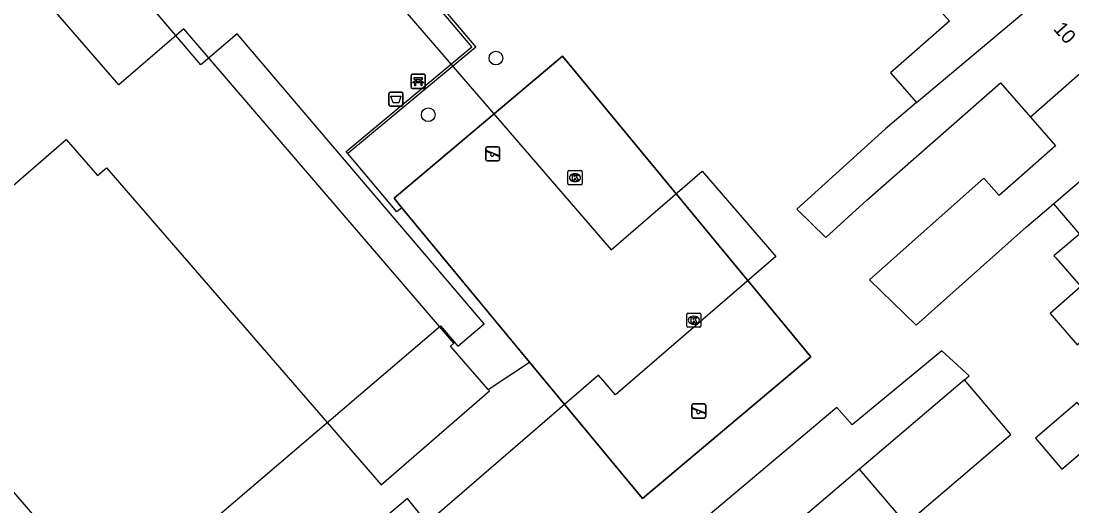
# Model space of a CAD drawing. Extents: x 162172 to 163187, y 382874 to 383684.
# Drawn here: x 162584 to 162658.8, y 383395.3 to 383429.7 of the extents above; entities that cross this region are included whole.
import ezdxf

# ---------------------------------------------------------------- set-up
doc = ezdxf.new("R2010")
doc.units = 0
for name, color, linetype in [('IMGEO_Afvalbak', 7, 'Continuous'), ('IMGEO_Bank', 7, 'Continuous'), ('IMGEO_Boom', 7, 'Continuous'), ('IMGEO_Hek', 7, 'Continuous'), ('IMGEO_Kolk', 7, 'Continuous'), ('IMGEO_Muur', 7, 'Continuous'), ('IMGEO_Pand', 7, 'Continuous'), ('IMGEO_Pand_nummerreeks', 7, 'Continuous'), ('IMGEO_Pand_vergunning_verleend', 7, 'Continuous'), ('IMGEO_Parkeervlak_open', 7, 'Continuous'), ('IMGEO_Rijbaan_lokaal_open', 7, 'Continuous'), ('IMGEO_Speelvoorziening', 7, 'Continuous'), ('IMGEO_Terreindeel_gesloten', 7, 'Continuous')]:
    doc.layers.add(name, color=color, linetype=linetype)

msp = doc.modelspace()

# ---------------------------------------------------------------- linework, layer by layer
at = {"layer": 'IMGEO_Afvalbak'}
for p, q in [((162610.214, 383423.781), (162610.214, 383424.581)), ((162610.214, 383424.581), (162610.214, 383423.781)), ((162610.314, 383424.681), (162611.104, 383424.681)), ((162611.104, 383424.681), (162610.314, 383424.681)), ((162611.204, 383424.581), (162611.204, 383423.781)), ((162611.204, 383423.781), (162611.204, 383424.581)), ((162611.104, 383423.681), (162610.314, 383423.681)), ((162610.314, 383423.681), (162611.104, 383423.681))]:
    msp.add_line(p, q, dxfattribs=at)
msp.add_lwpolyline([(162610.357, 383424.395), (162611.061, 383424.395), (162610.912, 383423.925), (162610.506, 383423.925), (162610.357, 383424.395)], dxfattribs=at)
for centre, start, end in [((162610.314, 383424.581), 90, 180), ((162610.314, 383424.581), 90, 180), ((162611.104, 383424.581), 0, 90), ((162611.104, 383424.581), 360, 90), ((162610.314, 383423.781), 180, 270), ((162610.314, 383423.781), 180, 270), ((162611.104, 383423.781), 270, 0), ((162611.104, 383423.781), 270, 0)]:
    msp.add_arc(centre, 0.1, start, end, dxfattribs=at)
at = {"layer": 'IMGEO_Bank'}
for p, q in [((162611.795, 383425.019), (162611.795, 383425.86)), ((162611.795, 383425.86), (162611.795, 383425.019)), ((162611.87, 383425.944), (162612.711, 383425.944)), ((162612.711, 383425.944), (162611.87, 383425.944)), ((162612.492, 383425.342), (162612.099, 383425.342)), ((162612.104, 383425.45), (162612.104, 383425.556)), ((162612.148, 383425.556), (162612.148, 383425.45)), ((162612.436, 383425.562), (162612.154, 383425.562)), ((162612.154, 383425.444), (162612.436, 383425.444)), ((162612.442, 383425.45), (162612.442, 383425.556)), ((162612.486, 383425.556), (162612.486, 383425.45)), ((162612.795, 383425.869), (162612.795, 383425.028)), ((162612.795, 383425.028), (162612.795, 383425.869)), ((162612.72, 383424.944), (162611.879, 383424.944)), ((162611.879, 383424.944), (162612.72, 383424.944))]:
    msp.add_line(p, q, dxfattribs=at)
for points in [[(162612.042, 383425.342), (162611.9, 383425.342), (162612.012, 383425.444), (162612.098, 383425.444)], [(162612.098, 383425.562), (162612.012, 383425.562), (162612.012, 383425.723), (162612.575, 383425.723), (162612.575, 383425.562), (162612.492, 383425.562)], [(162612.092, 383425.335), (162612.092, 383425.128), (162612.049, 383425.128), (162612.049, 383425.335)], [(162612.492, 383425.444), (162612.575, 383425.444), (162612.687, 383425.342), (162612.548, 383425.342)], [(162612.542, 383425.335), (162612.542, 383425.128), (162612.498, 383425.128), (162612.498, 383425.335)]]:
    msp.add_lwpolyline(points, dxfattribs=at)
for centre, radius, start, end in [((162611.873, 383425.866), 0.0779, 92.4484, 184.28452), ((162611.873, 383425.866), 0.0779, 92.4484, 184.28452), ((162612.042, 383425.335), 0.00671, 2.89567, 87.10433), ((162612.099, 383425.335), 0.00671, 92.89567, 177.10433), ((162612.097, 383425.555), 0.00671, 2.89567, 87.10433), ((162612.097, 383425.451), 0.00671, 272.89567, 357.10433), ((162612.154, 383425.555), 0.00671, 92.89567, 177.10433), ((162612.154, 383425.451), 0.00671, 182.89567, 267.10433), ((162612.436, 383425.555), 0.00671, 2.89567, 87.10433), ((162612.436, 383425.451), 0.00671, 272.89567, 357.10433), ((162612.493, 383425.555), 0.00671, 92.89567, 177.10433), ((162612.493, 383425.451), 0.00671, 182.89567, 267.10433), ((162612.491, 383425.335), 0.00671, 2.89567, 87.10433), ((162612.548, 383425.335), 0.00671, 92.89567, 177.10433), ((162612.717, 383425.866), 0.0779, 2.4484, 94.28452), ((162612.717, 383425.866), 0.0779, 2.4484, 94.28452), ((162611.873, 383425.022), 0.0779, 182.4484, 274.28452), ((162611.873, 383425.022), 0.0779, 182.4484, 274.28452), ((162612.717, 383425.022), 0.0779, 272.4484, 4.28452), ((162612.717, 383425.022), 0.0779, 272.4484, 4.28452)]:
    msp.add_arc(centre, radius, start, end, dxfattribs=at)
at = {"layer": 'IMGEO_Boom'}
for centre in [(162617.822, 383427.095), (162613.013, 383423.066)]:
    msp.add_circle(centre, 0.489, dxfattribs=at)
at = {"layer": 'IMGEO_Hek'}
for points in [[(162611.135, 383416.447), (162610.574, 383417.124), (162622.57, 383427.234), (162640.23, 383405.844), (162628.253, 383395.788)], [(162620.223, 383405.479), (162611.135, 383416.447)], [(162617.266, 383403.538), (162620.223, 383405.479)], [(162628.253, 383395.788), (162620.223, 383405.479)]]:
    msp.add_lwpolyline(points, dxfattribs=at)
at = {"layer": 'IMGEO_Kolk'}
for p, q in [((162622.95, 383418.167), (162622.95, 383419.019)), ((162623.025, 383419.093), (162623.877, 383419.093)), ((162623.438, 383418.873), (162623.463, 383418.873)), ((162623.951, 383419.019), (162623.951, 383418.167)), ((162623.877, 383418.093), (162623.025, 383418.093)), ((162623.461, 383418.313), (162623.436, 383418.313)), ((162631.404, 383408.031), (162631.404, 383408.883)), ((162631.479, 383408.957), (162632.331, 383408.957)), ((162632.405, 383408.883), (162632.405, 383408.031)), ((162631.915, 383408.177), (162631.89, 383408.177)), ((162631.892, 383408.737), (162631.917, 383408.737)), ((162632.331, 383407.957), (162631.479, 383407.957))]:
    msp.add_line(p, q, dxfattribs=at)
for points in [[(162622.95, 383418.167), (162622.95, 383419.019)], [(162623.025, 383419.093), (162623.877, 383419.093)], [(162623.271, 383418.793), (162623.394, 383418.793), (162623.394, 383418.642), (162623.524, 383418.793), (162623.688, 383418.793), (162623.542, 383418.642), (162623.695, 383418.393), (162623.543, 383418.393), (162623.458, 383418.557), (162623.394, 383418.49), (162623.394, 383418.393), (162623.271, 383418.393), (162623.271, 383418.793)], [(162623.951, 383419.019), (162623.951, 383418.167)], [(162623.877, 383418.093), (162623.025, 383418.093)], [(162631.404, 383408.031), (162631.404, 383408.883)], [(162631.479, 383408.957), (162632.331, 383408.957)], [(162632.405, 383408.883), (162632.405, 383408.031)], [(162631.725, 383408.657), (162631.848, 383408.657), (162631.848, 383408.506), (162631.978, 383408.657), (162632.142, 383408.657), (162631.996, 383408.506), (162632.149, 383408.257), (162631.997, 383408.257), (162631.912, 383408.421), (162631.848, 383408.354), (162631.848, 383408.257), (162631.725, 383408.257), (162631.725, 383408.657)], [(162632.331, 383407.957), (162631.479, 383407.957)]]:
    msp.add_lwpolyline(points, dxfattribs=at)
for centre, start, end in [((162623.027, 383419.017), 91.55205, 178.44795), ((162623.027, 383419.017), 91.55205, 178.44795), ((162623.875, 383419.017), 1.55205, 88.44795), ((162623.875, 383419.017), 1.55205, 88.44795), ((162623.027, 383418.169), 181.55205, 268.44795), ((162623.027, 383418.169), 181.55205, 268.44795), ((162623.875, 383418.169), 271.55205, 358.44795), ((162623.875, 383418.169), 271.55205, 358.44795), ((162631.481, 383408.881), 91.55205, 178.44795), ((162631.481, 383408.881), 91.55205, 178.44795), ((162632.329, 383408.881), 1.55205, 88.44795), ((162632.329, 383408.881), 1.55205, 88.44795), ((162631.481, 383408.033), 181.55205, 268.44795), ((162631.481, 383408.033), 181.55205, 268.44795), ((162632.329, 383408.033), 271.55205, 358.44795), ((162632.329, 383408.033), 271.55205, 358.44795)]:
    msp.add_arc(centre, 0.0765, start, end, dxfattribs=at)
for centre, major_axis, ratio, start_param, end_param in [((162623.437, 383418.593), (-0.387, 0.002), 0.722429, 4.712389, 7.853982), ((162623.462, 383418.593), (-0.39, 0.002), 0.717154, 1.570796, 4.712389), ((162631.891, 383408.457), (-0.387, 0.002), 0.722429, 4.712389, 7.853982), ((162631.916, 383408.457), (-0.39, 0.002), 0.717154, 1.570796, 4.712389)]:
    msp.add_ellipse(centre, major_axis=major_axis, ratio=ratio, start_param=start_param, end_param=end_param, dxfattribs=at)
at = {"layer": 'IMGEO_Muur'}
for points in [[(162607.288, 383420.314), (162607.178, 383420.445), (162616.112, 383427.895), (162596.004, 383451.649)], [(162596.138, 383451.763), (162616.404, 383427.879), (162607.288, 383420.314)]]:
    msp.add_lwpolyline(points, dxfattribs=at)
at = {"layer": 'IMGEO_Pand'}
for points in [[(162617.266, 383403.538), (162614.599, 383406.619), (162614.841, 383406.828), (162595.611, 383429.18), (162591, 383425.186), (162583.879, 383433.412)], [(162647.754, 383423.932), (162658.471, 383432.944)], [(162648.279, 383431.789), (162650.098, 383429.71), (162645.908, 383426.043), (162647.754, 383423.932)], [(162662.315, 383428.547), (162655.851, 383422.895)], [(162647.754, 383423.932), (162645.544, 383422.073), (162639.226, 383416.349), (162641.291, 383414.338), (162644.226, 383417.027), (162653.719, 383425.331), (162655.851, 383422.895)], [(162657.489, 383416.733), (162666.159, 383424.151)], [(162655.851, 383422.895), (162657.645, 383420.845), (162653.631, 383417.333), (162652.536, 383418.562), (162648.085, 383414.6), (162644.413, 383411.331), (162647.718, 383408.104), (162655.577, 383415.097), (162657.489, 383416.733)], [(162594.112, 383383.992), (162581.875, 383398.123), (162579.165, 383398.318), (162575.476, 383395.124), (162575.314, 383392.863), (162572.149, 383390.123), (162570.82, 383390.218), (162571.023, 383393.038), (162565.274, 383399.678), (162563.838, 383399.781), (162563.178, 383400.543), (162577.207, 383412.687), (162577.488, 383412.362), (162578.01, 383412.814), (162577.927, 383413.245), (162587.247, 383421.314), (162589.479, 383418.736), (162590.117, 383419.288), (162609.664, 383396.767), (162617.36, 383403.43), (162617.266, 383403.538)], [(162657.489, 383416.733), (162659.334, 383414.576), (162657.524, 383413.027), (162657.649, 383412.894), (162659.439, 383410.849)], [(162659.439, 383410.849), (162657.247, 383408.93), (162659.187, 383406.714), (162661.379, 383408.632)], [(162651.152, 383404.224), (162643.694, 383397.868)], [(162647.002, 383393.986), (162654.46, 383400.343), (162651.152, 383404.224)], [(162656.206, 383400.078), (162658.083, 383397.876), (162661.046, 383400.402), (162659.169, 383402.604), (162656.206, 383400.078)], [(162647.002, 383393.986), (162643.694, 383397.868)]]:
    msp.add_lwpolyline(points, dxfattribs=at)
at = {"layer": 'IMGEO_Pand_vergunning_verleend'}
msp.add_lwpolyline([(162590.329, 383439.322), (162598.084, 383445.937), (162594.444, 383450.204), (162599.136, 383454.207), (162611.229, 383442.452), (162605.368, 383437.395), (162626.018, 383413.461), (162632.496, 383419.049), (162637.734, 383412.977), (162626.341, 383403.148), (162625.134, 383404.547), (162599.092, 383382.079), (162592.496, 383389.812), (162613.886, 383408.056), (162615.116, 383406.614), (162616.983, 383408.207), (162599.41, 383428.809), (162596.839, 383426.615), (162591.037, 383433.417), (162593.543, 383435.555), (162590.329, 383439.322)], dxfattribs=at)
at = {"layer": 'IMGEO_Parkeervlak_open'}
for points in [[(162611.135, 383416.447), (162610.782, 383416.159), (162607.288, 383420.314)], [(162611.135, 383416.447), (162620.223, 383405.479)], [(162651.152, 383404.224), (162651.495, 383404.516), (162649.554, 383406.289), (162643.158, 383401.027), (162642.074, 383402.265), (162620.769, 383384.316), (162618.111, 383387.614), (162611.524, 383395.786), (162608.27, 383393.04)], [(162617.266, 383403.538), (162620.223, 383405.479)]]:
    msp.add_lwpolyline(points, dxfattribs=at)
at = {"layer": 'IMGEO_Rijbaan_lokaal_open'}
msp.add_lwpolyline([(162643.694, 383397.868), (162623.703, 383380.833), (162622.604, 383382.138), (162619.242, 383379.303), (162617.405, 383381.482), (162608.27, 383393.04)], dxfattribs=at)
at = {"layer": 'IMGEO_Speelvoorziening'}
for p, q in [((162617.1, 383419.89), (162617.1, 383420.69)), ((162617.1, 383420.69), (162617.1, 383419.89)), ((162617.483, 383420.318), (162617.144, 383420.455)), ((162617.169, 383420.515), (162618.045, 383420.162)), ((162617.2, 383420.79), (162617.99, 383420.79)), ((162617.99, 383420.79), (162617.2, 383420.79)), ((162618.021, 383420.102), (162617.681, 383420.239)), ((162618.09, 383420.69), (162618.09, 383419.89)), ((162618.09, 383419.89), (162618.09, 383420.69)), ((162617.99, 383419.79), (162617.2, 383419.79)), ((162617.2, 383419.79), (162617.99, 383419.79)), ((162631.761, 383401.604), (162631.761, 383402.404)), ((162631.761, 383402.404), (162631.761, 383401.604)), ((162632.144, 383402.032), (162631.805, 383402.169)), ((162631.83, 383402.229), (162632.706, 383401.876)), ((162631.861, 383402.504), (162632.651, 383402.504)), ((162632.651, 383402.504), (162631.861, 383402.504)), ((162632.751, 383402.404), (162632.751, 383401.604)), ((162632.751, 383401.604), (162632.751, 383402.404)), ((162632.651, 383401.504), (162631.861, 383401.504)), ((162631.861, 383401.504), (162632.651, 383401.504)), ((162632.682, 383401.816), (162632.342, 383401.953))]:
    msp.add_line(p, q, dxfattribs=at)
for centre, radius, start, end in [((162617.2, 383420.69), 0.1, 90, 180), ((162617.2, 383420.69), 0.1, 90, 180), ((162617.157, 383420.485), 0.0327, 68.07798, 248.07798), ((162617.562, 383420.228), 0.12, 130.99278, 5.16318), ((162617.99, 383420.69), 0.1, 0, 90), ((162617.99, 383420.69), 0.1, 360, 90), ((162618.033, 383420.132), 0.0327, 248.07798, 68.07798), ((162617.2, 383419.89), 0.1, 180, 270), ((162617.2, 383419.89), 0.1, 180, 270), ((162617.99, 383419.89), 0.1, 270, 0), ((162617.99, 383419.89), 0.1, 270, 0), ((162631.861, 383402.404), 0.1, 90, 180), ((162631.861, 383402.404), 0.1, 90, 180), ((162631.818, 383402.199), 0.0327, 68.07798, 248.07798), ((162632.651, 383402.404), 0.1, 0, 90), ((162632.651, 383402.404), 0.1, 360, 90), ((162631.861, 383401.604), 0.1, 180, 270), ((162631.861, 383401.604), 0.1, 180, 270), ((162632.223, 383401.942), 0.12, 130.99278, 5.16318), ((162632.651, 383401.604), 0.1, 270, 0), ((162632.651, 383401.604), 0.1, 270, 0), ((162632.694, 383401.846), 0.0327, 248.07798, 68.07798)]:
    msp.add_arc(centre, radius, start, end, dxfattribs=at)
at = {"layer": 'IMGEO_Terreindeel_gesloten'}
msp.add_lwpolyline([(162620.223, 383405.479), (162628.253, 383395.788), (162640.23, 383405.844), (162622.57, 383427.234), (162610.574, 383417.124), (162611.135, 383416.447)], dxfattribs=at)

# ---------------------------------------------------------------- texts
at = {"layer": 'IMGEO_Pand_nummerreeks'}
msp.add_text('10', height=1, rotation=311.16108, dxfattribs=at).set_placement((162657.442, 383429.138))

doc.saveas('drawing.dxf')
